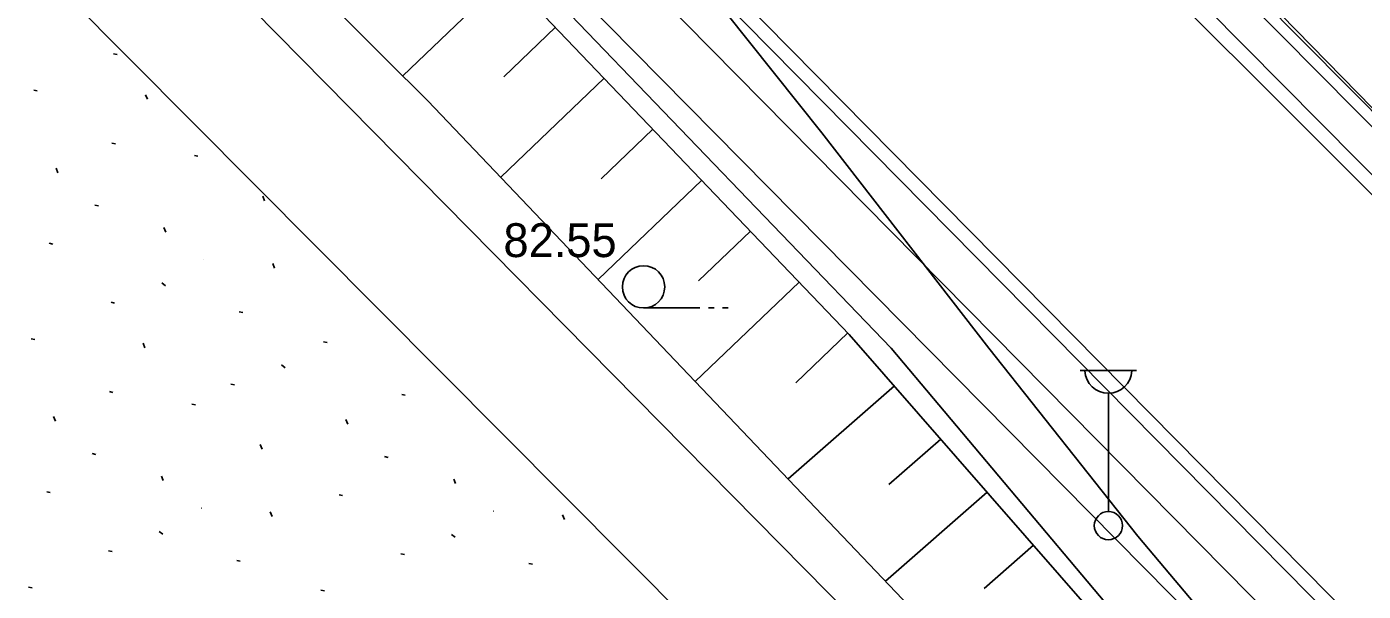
# Model space of a CAD drawing. Extents: x 412225 to 413380, y 4456471 to 4457189.
# Drawn here: x 412270.91 to 412318.31, y 4457050.79 to 4457070.8 of the extents above; entities that cross this region are included whole.
import ezdxf

# ---------------------------------------------------------------- set-up
doc = ezdxf.new("R2010")
doc.units = 0
for name, color, linetype in [('0_HALİHAZIR', 7, 'Continuous'), ('0_KADASTRO', 7, 'Continuous'), ('ADA_KOCEPHE', 7, 'Continuous'), ('KALDIRIM', 7, 'Continuous'), ('Level 41', 7, 'Continuous'), ('Level 62', 7, 'Continuous')]:
    doc.layers.add(name, color=color, linetype=linetype)

msp = doc.modelspace()

# ---------------------------------------------------------------- linework, layer by layer
at = {"layer": '0_HALİHAZIR'}
for p, q in [((412287.931, 4457072.587), (412284.249, 4457069.061)), ((412289.661, 4457070.781), (412287.829, 4457069.027)), ((412291.39, 4457068.976), (412287.723, 4457065.464)), ((412293.119, 4457067.17), (412291.284, 4457065.412)), ((412294.848, 4457065.364), (412291.173, 4457061.845)), ((412296.577, 4457063.559), (412294.738, 4457061.797)), ((412298.306, 4457061.753), (412294.623, 4457058.226)), ((412292.786, 4457060.832), (412294.786, 4457060.833)), ((412295.086, 4457060.833), (412295.286, 4457060.833)), ((412295.586, 4457060.833), (412295.786, 4457060.833)), ((412300.036, 4457059.948), (412298.192, 4457058.182)), ((412308.273, 4457058.619), (412310.273, 4457058.619)), ((412301.683, 4457058.068), (412297.915, 4457054.774)), ((412309.273, 4457053.618), (412309.273, 4457057.811)), ((412303.329, 4457056.185), (412301.485, 4457054.574)), ((412304.974, 4457054.303), (412301.368, 4457051.151)), ((412306.619, 4457052.421), (412304.863, 4457050.886))]:
    msp.add_line(p, q, dxfattribs=at)
for points in [[(412393.731, 4456992.619), (412381.436, 4457004.509), (412358.471, 4457027.89), (412330.022, 4457056.293), (412306.184, 4457080.645), (412284.01, 4457102.517)], [(412283.985, 4457100.322), (412303.353, 4457080.961), (412332.911, 4457051.149), (412362.488, 4457021.336), (412400.253, 4456983.455), (412425.306, 4456957.949), (412451.956, 4456931.175), (412483.613, 4456899.459), (412507.045, 4456875.463), (412533.953, 4456848.693), (412570.746, 4456810.938), (412594.382, 4456786.967), (412618.72, 4456762.275), (412633.267, 4456747.178), (412636.335, 4456744.215)], [(412283.977, 4457099.685), (412295.712, 4457088.125), (412305.906, 4457077.537), (412321.323, 4457062.165), (412336.439, 4457046.989), (412355.577, 4457027.567), (412370.703, 4457012.276), (412385.426, 4456997.416), (412408.728, 4456974.086)], [(412351.735, 4457006.672), (412347.849, 4457011.32), (412341.623, 4457017.895), (412333.635, 4457026.498), (412323.49, 4457037.722), (412315.871, 4457046.158), (412310.317, 4457052.746), (412305.03, 4457059.403), (412299.106, 4457067.044), (412295.708, 4457071.305), (412293.376, 4457074.019), (412287.523, 4457079.902), (412283.791, 4457083.649)], [(412274.708, 4457078.56), (412283.628, 4457069.679)], [(412342.891, 4456976.508), (412342.881, 4456977.71), (412343.027, 4456978.017), (412345.459, 4456978.924), (412347.817, 4456980.149), (412349.778, 4456981.579), (412350.929, 4456982.72), (412352.097, 4456984.526), (412352.784, 4456986.338), (412353.602, 4456990.27), (412353.712, 4456992.353), (412353.563, 4456995.818), (412352.964, 4456999.529), (412352.678, 4457001.467), (412352.239, 4457002.6), (412345.8, 4457009.503), (412336.427, 4457020.352), (412326.733, 4457030.385), (412310.025, 4457049.368), (412301.571, 4457059.41), (412289.898, 4457071.526), (412283.72, 4457077.579)], [(412350.236, 4456982.813), (412352.165, 4456986.076), (412352.824, 4456988.759), (412353.19, 4456992.178), (412352.696, 4456997.178), (412351.773, 4457001.405), (412350.681, 4457003.126), (412346.581, 4457007.762), (412337.93, 4457017.574), (412329.084, 4457027.211), (412317.536, 4457039.931), (412300.085, 4457059.896), (412285.315, 4457075.319), (412283.712, 4457076.865)], [(412283.628, 4457069.679), (412285.14, 4457068.173), (412301.974, 4457050.515), (412317.09, 4457034.982), (412326.73, 4457024.988), (412340.865, 4457009.45), (412348.223, 4457001.74), (412349.801, 4456999.069), (412350.595, 4456996.253), (412351.295, 4456991.299), (412351.354, 4456988.227), (412350.836, 4456985.074), (412350.236, 4456982.813)]]:
    msp.add_lwpolyline(points, dxfattribs=at)
for centre, radius in [((412292.786, 4457061.582), 0.75), ((412309.273, 4457053.118), 0.5)]:
    msp.add_circle(centre, radius, dxfattribs=at)
msp.add_arc((412309.273, 4457058.648), 0.837, 183.298, 356.9072, dxfattribs=at)
at = {"layer": '0_KADASTRO'}
msp.add_lwpolyline([(412245.621, 4457084.985), (412262.788, 4457087.767), (412498.109, 4456849.333), (412486.377, 4456828.685), (412245.456, 4457070.818)], dxfattribs=at)
at = {"layer": 'ADA_KOCEPHE'}
msp.add_line((412245.779, 4457098.589), (412299.933, 4457044.174), dxfattribs=at)
at = {"layer": 'KALDIRIM'}
for p, q in [((412272.318, 4457095.296), (412413.048, 4456952.849)), ((412271.251, 4457094.241), (412411.981, 4456951.795)), ((412269.828, 4457092.836), (412410.559, 4456950.389))]:
    msp.add_line(p, q, dxfattribs=at)
at = {"layer": 'Level 41'}
for p, q in [((412273.992, 4457069.839), (412274.118, 4457069.813)), ((412273.992, 4457069.839), (412274.118, 4457069.813)), ((412271.158, 4457068.549), (412271.284, 4457068.523)), ((412271.158, 4457068.549), (412271.284, 4457068.523)), ((412275.189, 4457068.229), (412275.126, 4457068.391)), ((412275.189, 4457068.229), (412275.126, 4457068.391)), ((412273.933, 4457066.673), (412274.059, 4457066.648)), ((412273.933, 4457066.673), (412274.059, 4457066.648)), ((412276.858, 4457066.234), (412276.984, 4457066.208)), ((412276.858, 4457066.234), (412276.984, 4457066.208)), ((412272.019, 4457065.624), (412271.954, 4457065.787)), ((412272.019, 4457065.624), (412271.954, 4457065.787)), ((412273.326, 4457064.475), (412273.452, 4457064.45)), ((412273.326, 4457064.475), (412273.452, 4457064.45)), ((412279.346, 4457064.634), (412279.283, 4457064.798)), ((412279.346, 4457064.634), (412279.283, 4457064.798)), ((412275.839, 4457063.521), (412275.776, 4457063.683)), ((412275.839, 4457063.521), (412275.776, 4457063.683)), ((412271.708, 4457063.124), (412271.834, 4457063.098)), ((412271.708, 4457063.124), (412271.834, 4457063.098)), ((412277.186, 4457062.543), (412277.195, 4457062.541)), ((412277.186, 4457062.543), (412277.195, 4457062.541)), ((412279.703, 4457062.248), (412279.64, 4457062.411)), ((412279.703, 4457062.248), (412279.64, 4457062.411)), ((412275.703, 4457061.719), (412275.829, 4457061.62)), ((412275.703, 4457061.719), (412275.829, 4457061.62)), ((412273.902, 4457061.033), (412274.028, 4457061.007)), ((412273.902, 4457061.033), (412274.028, 4457061.007)), ((412278.447, 4457060.693), (412278.573, 4457060.668)), ((412278.447, 4457060.693), (412278.573, 4457060.668)), ((412271.068, 4457059.744), (412271.193, 4457059.718)), ((412271.068, 4457059.744), (412271.193, 4457059.718)), ((412275.099, 4457059.423), (412275.036, 4457059.586)), ((412275.099, 4457059.423), (412275.036, 4457059.586)), ((412281.436, 4457059.638), (412281.561, 4457059.612)), ((412281.436, 4457059.638), (412281.561, 4457059.612)), ((412279.952, 4457058.815), (412280.078, 4457058.714)), ((412279.952, 4457058.815), (412280.078, 4457058.714)), ((412273.843, 4457057.868), (412273.969, 4457057.843)), ((412273.843, 4457057.868), (412273.969, 4457057.843)), ((412278.151, 4457058.128), (412278.277, 4457058.103)), ((412278.151, 4457058.128), (412278.277, 4457058.103)), ((412276.768, 4457057.428), (412276.894, 4457057.402)), ((412276.768, 4457057.428), (412276.894, 4457057.402)), ((412284.21, 4457057.762), (412284.336, 4457057.737)), ((412284.21, 4457057.762), (412284.336, 4457057.737)), ((412271.929, 4457056.818), (412271.864, 4457056.981)), ((412271.929, 4457056.818), (412271.864, 4457056.981)), ((412282.296, 4457056.712), (412282.232, 4457056.875)), ((412282.296, 4457056.712), (412282.232, 4457056.875)), ((412279.256, 4457055.829), (412279.192, 4457055.993)), ((412279.256, 4457055.829), (412279.192, 4457055.993)), ((412273.236, 4457055.67), (412273.362, 4457055.645)), ((412273.236, 4457055.67), (412273.362, 4457055.645)), ((412283.603, 4457055.564), (412283.729, 4457055.539)), ((412283.603, 4457055.564), (412283.729, 4457055.539)), ((412275.748, 4457054.715), (412275.686, 4457054.877)), ((412275.748, 4457054.715), (412275.686, 4457054.877)), ((412286.116, 4457054.609), (412286.054, 4457054.771)), ((412286.116, 4457054.609), (412286.054, 4457054.771)), ((412271.618, 4457054.319), (412271.744, 4457054.293)), ((412271.618, 4457054.319), (412271.744, 4457054.293)), ((412281.986, 4457054.213), (412282.112, 4457054.187)), ((412281.986, 4457054.213), (412282.112, 4457054.187)), ((412277.096, 4457053.738), (412277.105, 4457053.736)), ((412277.096, 4457053.738), (412277.105, 4457053.736)), ((412279.613, 4457053.442), (412279.55, 4457053.605)), ((412279.613, 4457053.442), (412279.55, 4457053.605)), ((412287.464, 4457053.632), (412287.472, 4457053.63)), ((412287.464, 4457053.632), (412287.472, 4457053.63)), ((412289.98, 4457053.336), (412289.917, 4457053.499)), ((412289.98, 4457053.336), (412289.917, 4457053.499)), ((412275.613, 4457052.914), (412275.739, 4457052.814)), ((412275.613, 4457052.914), (412275.739, 4457052.814)), ((412285.98, 4457052.808), (412286.106, 4457052.708)), ((412285.98, 4457052.808), (412286.106, 4457052.708)), ((412273.812, 4457052.228), (412273.938, 4457052.202)), ((412273.812, 4457052.228), (412273.938, 4457052.202)), ((412284.179, 4457052.122), (412284.305, 4457052.096)), ((412284.179, 4457052.122), (412284.305, 4457052.096)), ((412278.357, 4457051.887), (412278.483, 4457051.862)), ((412278.357, 4457051.887), (412278.483, 4457051.862)), ((412288.724, 4457051.781), (412288.85, 4457051.756)), ((412288.724, 4457051.781), (412288.85, 4457051.756)), ((412270.978, 4457050.938), (412271.103, 4457050.912)), ((412270.978, 4457050.938), (412271.103, 4457050.912)), ((412281.346, 4457050.832), (412281.471, 4457050.806)), ((412281.346, 4457050.832), (412281.471, 4457050.806))]:
    msp.add_line(p, q, dxfattribs=at)
at = {"layer": 'Level 62'}
for p, q in [((412283.77, 4457102.474), (412490.887, 4456893.113)), ((412284.055, 4457102.756), (412491.172, 4456893.395)), ((412272.673, 4457095.647), (412413.404, 4456953.201))]:
    msp.add_line(p, q, dxfattribs=at)

# ---------------------------------------------------------------- texts
at = {"layer": '0_HALİHAZIR'}
msp.add_text('82.55', height=1.2, dxfattribs=at).set_placement((412287.817, 4457062.636))

doc.saveas('drawing.dxf')
